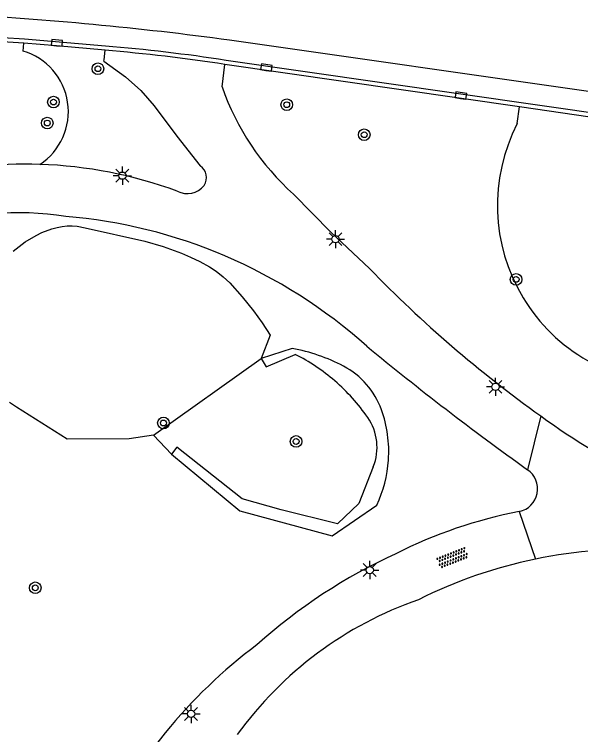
# Model space of a CAD drawing. Extents: x 132998 to 136004, y 396998 to 398512.
# Drawn here: x 133546.97 to 133585.88, y 397568.36 to 397617.9 of the extents above; entities that cross this region are included whole.
import ezdxf

# ---------------------------------------------------------------- set-up
doc = ezdxf.new("R2010")
doc.units = 0
for name, color, linetype in [('gg-knt-onverhard', 7, 'Continuous'), ('gg-knt-verharding', 7, 'Continuous'), ('gg-knt-verharding nz', 7, 'Continuous'), ('gt-afsc-boombescherming', 7, 'Continuous'), ('gt-grn-groengrens', 7, 'Continuous'), ('gt-grn-weggrens', 7, 'Continuous'), ('gt-symb-boom', 7, 'Continuous'), ('gt-symb-kolk', 7, 'Continuous'), ('gt-symb-lichtmast', 7, 'Continuous'), ('gt-symb-overige verharding', 7, 'Continuous')]:
    doc.layers.add(name, color=color, linetype=linetype)

# ---------------------------------------------------------------- blocks, each defined once
blk = doc.blocks.new('gt0-BOOM')
at = {"layer": 'gt-symb-boom'}
for radius in [0.4, 0.2]:
    blk.add_circle((0, 0), radius, dxfattribs=at)
blk = doc.blocks.new('gt0-KOLK')
at = {"layer": 'gt-symb-kolk'}
blk.add_lwpolyline([(0, 0), (0.375, 0), (0.375, 0.4), (-0.375, 0.4), (-0.375, 0), (0, 0)], dxfattribs=at)
blk = doc.blocks.new('gt0-LMAST')
at = {"layer": 'gt-symb-lichtmast'}
for p, q in [((-0.005, 0.246), (-0.005, 0.621)), ((-0.182, 0.173), (-0.447, 0.438)), ((0.172, 0.173), (0.437, 0.438)), ((-0.255, -0.004), (-0.63, -0.004)), ((-0.182, -0.181), (-0.447, -0.446)), ((-0.005, -0.254), (-0.005, -0.629)), ((0.437, -0.446), (0.172, -0.181)), ((0.245, -0.004), (0.62, -0.004))]:
    blk.add_line(p, q, dxfattribs=at)
blk.add_circle((-0.005, -0.004), 0.25, dxfattribs=at)
blk = doc.blocks.new('gt0-OVH')
at = {"layer": 'gt-symb-overige verharding'}
for points in [[(-0.972, 0.298), (-0.967, 0.308), (-0.965, 0.319), (-0.966, 0.33), (-0.971, 0.34), (-0.978, 0.348), (-0.988, 0.353), (-0.999, 0.355), (-1.01, 0.354), (-1.02, 0.349), (-1.028, 0.342), (-1.033, 0.332), (-1.035, 0.321), (-1.034, 0.31), (-1.029, 0.3), (-1.022, 0.292), (-1.012, 0.287), (-1.001, 0.285), (-0.99, 0.286), (-0.98, 0.291)], [(-0.872, 0.106), (-0.867, 0.116), (-0.865, 0.126), (-0.866, 0.137), (-0.871, 0.147), (-0.878, 0.156), (-0.888, 0.161), (-0.899, 0.163), (-0.91, 0.162), (-0.92, 0.157), (-0.928, 0.15), (-0.933, 0.14), (-0.935, 0.129), (-0.934, 0.118), (-0.929, 0.108), (-0.922, 0.1), (-0.912, 0.095), (-0.901, 0.092), (-0.89, 0.094), (-0.88, 0.098)], [(-0.772, 0.298), (-0.767, 0.308), (-0.765, 0.319), (-0.766, 0.33), (-0.771, 0.34), (-0.778, 0.348), (-0.788, 0.353), (-0.799, 0.355), (-0.81, 0.354), (-0.82, 0.349), (-0.828, 0.342), (-0.833, 0.332), (-0.835, 0.321), (-0.834, 0.31), (-0.829, 0.3), (-0.822, 0.292), (-0.812, 0.287), (-0.801, 0.285), (-0.79, 0.286), (-0.78, 0.291)], [(-0.672, 0.106), (-0.667, 0.116), (-0.665, 0.126), (-0.666, 0.137), (-0.671, 0.147), (-0.678, 0.156), (-0.688, 0.161), (-0.699, 0.163), (-0.71, 0.162), (-0.72, 0.157), (-0.728, 0.15), (-0.733, 0.14), (-0.735, 0.129), (-0.734, 0.118), (-0.729, 0.108), (-0.722, 0.1), (-0.712, 0.095), (-0.701, 0.092), (-0.69, 0.094), (-0.68, 0.098)], [(-0.572, 0.298), (-0.567, 0.308), (-0.565, 0.319), (-0.566, 0.33), (-0.571, 0.34), (-0.578, 0.348), (-0.588, 0.353), (-0.599, 0.355), (-0.61, 0.354), (-0.62, 0.349), (-0.628, 0.342), (-0.633, 0.332), (-0.635, 0.321), (-0.634, 0.31), (-0.629, 0.3), (-0.622, 0.292), (-0.612, 0.287), (-0.601, 0.285), (-0.59, 0.286), (-0.58, 0.291)], [(-0.472, 0.106), (-0.467, 0.116), (-0.465, 0.126), (-0.466, 0.137), (-0.471, 0.147), (-0.478, 0.156), (-0.488, 0.161), (-0.499, 0.163), (-0.51, 0.162), (-0.52, 0.157), (-0.528, 0.15), (-0.533, 0.14), (-0.535, 0.129), (-0.534, 0.118), (-0.529, 0.108), (-0.522, 0.1), (-0.512, 0.095), (-0.501, 0.092), (-0.49, 0.094), (-0.48, 0.098)], [(-0.372, 0.298), (-0.367, 0.308), (-0.365, 0.319), (-0.366, 0.33), (-0.371, 0.34), (-0.378, 0.348), (-0.388, 0.353), (-0.399, 0.355), (-0.41, 0.354), (-0.42, 0.349), (-0.428, 0.342), (-0.433, 0.332), (-0.435, 0.321), (-0.434, 0.31), (-0.429, 0.3), (-0.422, 0.292), (-0.412, 0.287), (-0.401, 0.285), (-0.39, 0.286), (-0.38, 0.291)], [(-0.272, 0.106), (-0.267, 0.116), (-0.265, 0.126), (-0.266, 0.137), (-0.271, 0.147), (-0.278, 0.156), (-0.288, 0.161), (-0.299, 0.163), (-0.31, 0.162), (-0.32, 0.157), (-0.328, 0.15), (-0.333, 0.14), (-0.335, 0.129), (-0.334, 0.118), (-0.329, 0.108), (-0.322, 0.1), (-0.312, 0.095), (-0.301, 0.092), (-0.29, 0.094), (-0.28, 0.098)], [(-0.172, 0.298), (-0.167, 0.308), (-0.165, 0.319), (-0.166, 0.33), (-0.171, 0.34), (-0.178, 0.348), (-0.188, 0.353), (-0.199, 0.355), (-0.21, 0.354), (-0.22, 0.349), (-0.228, 0.342), (-0.233, 0.332), (-0.235, 0.321), (-0.234, 0.31), (-0.229, 0.3), (-0.222, 0.292), (-0.212, 0.287), (-0.201, 0.285), (-0.19, 0.286), (-0.18, 0.291)], [(-0.072, 0.106), (-0.067, 0.116), (-0.065, 0.126), (-0.066, 0.137), (-0.071, 0.147), (-0.078, 0.156), (-0.088, 0.161), (-0.099, 0.163), (-0.11, 0.162), (-0.12, 0.157), (-0.128, 0.15), (-0.133, 0.14), (-0.135, 0.129), (-0.134, 0.118), (-0.129, 0.108), (-0.122, 0.1), (-0.112, 0.095), (-0.101, 0.092), (-0.09, 0.094), (-0.08, 0.098)], [(0.028, 0.298), (0.033, 0.308), (0.035, 0.319), (0.034, 0.33), (0.029, 0.34), (0.022, 0.348), (0.012, 0.353), (0.001, 0.355), (-0.01, 0.354), (-0.02, 0.349), (-0.028, 0.342), (-0.033, 0.332), (-0.035, 0.321), (-0.034, 0.31), (-0.029, 0.3), (-0.022, 0.292), (-0.012, 0.287), (-0.001, 0.285), (0.01, 0.286), (0.02, 0.291)], [(0.128, 0.106), (0.133, 0.116), (0.135, 0.126), (0.134, 0.137), (0.129, 0.147), (0.122, 0.156), (0.112, 0.161), (0.101, 0.163), (0.09, 0.162), (0.08, 0.157), (0.072, 0.15), (0.067, 0.14), (0.065, 0.129), (0.066, 0.118), (0.071, 0.108), (0.078, 0.1), (0.088, 0.095), (0.099, 0.092), (0.11, 0.094), (0.12, 0.098)], [(0.228, 0.298), (0.233, 0.308), (0.235, 0.319), (0.234, 0.33), (0.229, 0.34), (0.222, 0.348), (0.212, 0.353), (0.201, 0.355), (0.19, 0.354), (0.18, 0.349), (0.172, 0.342), (0.167, 0.332), (0.165, 0.321), (0.166, 0.31), (0.171, 0.3), (0.178, 0.292), (0.188, 0.287), (0.199, 0.285), (0.21, 0.286), (0.22, 0.291)], [(0.328, 0.106), (0.333, 0.116), (0.335, 0.126), (0.334, 0.137), (0.329, 0.147), (0.322, 0.156), (0.312, 0.161), (0.301, 0.163), (0.29, 0.162), (0.28, 0.157), (0.272, 0.15), (0.267, 0.14), (0.265, 0.129), (0.266, 0.118), (0.271, 0.108), (0.278, 0.1), (0.288, 0.095), (0.299, 0.092), (0.31, 0.094), (0.32, 0.098)], [(0.428, 0.298), (0.433, 0.308), (0.435, 0.319), (0.434, 0.33), (0.429, 0.34), (0.422, 0.348), (0.412, 0.353), (0.401, 0.355), (0.39, 0.354), (0.38, 0.349), (0.372, 0.342), (0.367, 0.332), (0.365, 0.321), (0.366, 0.31), (0.371, 0.3), (0.378, 0.292), (0.388, 0.287), (0.399, 0.285), (0.41, 0.286), (0.42, 0.291)], [(0.528, 0.106), (0.533, 0.116), (0.535, 0.126), (0.534, 0.137), (0.529, 0.147), (0.522, 0.156), (0.512, 0.161), (0.501, 0.163), (0.49, 0.162), (0.48, 0.157), (0.472, 0.15), (0.467, 0.14), (0.465, 0.129), (0.466, 0.118), (0.471, 0.108), (0.478, 0.1), (0.488, 0.095), (0.499, 0.092), (0.51, 0.094), (0.52, 0.098)], [(0.628, 0.298), (0.633, 0.308), (0.635, 0.319), (0.634, 0.33), (0.629, 0.34), (0.622, 0.348), (0.612, 0.353), (0.601, 0.355), (0.59, 0.354), (0.58, 0.349), (0.572, 0.342), (0.567, 0.332), (0.565, 0.321), (0.566, 0.31), (0.571, 0.3), (0.578, 0.292), (0.588, 0.287), (0.599, 0.285), (0.61, 0.286), (0.62, 0.291)], [(0.728, 0.106), (0.733, 0.116), (0.735, 0.126), (0.734, 0.137), (0.729, 0.147), (0.722, 0.156), (0.712, 0.161), (0.701, 0.163), (0.69, 0.162), (0.68, 0.157), (0.672, 0.15), (0.667, 0.14), (0.665, 0.129), (0.666, 0.118), (0.671, 0.108), (0.678, 0.1), (0.688, 0.095), (0.699, 0.092), (0.71, 0.094), (0.72, 0.098)], [(0.828, 0.298), (0.833, 0.308), (0.835, 0.319), (0.834, 0.33), (0.829, 0.34), (0.822, 0.348), (0.812, 0.353), (0.801, 0.355), (0.79, 0.354), (0.78, 0.349), (0.772, 0.342), (0.767, 0.332), (0.765, 0.321), (0.766, 0.31), (0.771, 0.3), (0.778, 0.292), (0.788, 0.287), (0.799, 0.285), (0.81, 0.286), (0.82, 0.291)], [(0.928, 0.106), (0.933, 0.116), (0.935, 0.126), (0.934, 0.137), (0.929, 0.147), (0.922, 0.156), (0.912, 0.161), (0.901, 0.163), (0.89, 0.162), (0.88, 0.157), (0.872, 0.15), (0.867, 0.14), (0.865, 0.129), (0.866, 0.118), (0.871, 0.108), (0.878, 0.1), (0.888, 0.095), (0.899, 0.092), (0.91, 0.094), (0.92, 0.098)], [(1.028, 0.298), (1.033, 0.308), (1.035, 0.319), (1.034, 0.33), (1.029, 0.34), (1.022, 0.348), (1.012, 0.353), (1.001, 0.355), (0.99, 0.354), (0.98, 0.349), (0.972, 0.342), (0.967, 0.332), (0.965, 0.321), (0.966, 0.31), (0.971, 0.3), (0.978, 0.292), (0.988, 0.287), (0.999, 0.285), (1.01, 0.286), (1.02, 0.291)], [(-0.972, -0.142), (-0.967, -0.132), (-0.965, -0.121), (-0.966, -0.11), (-0.971, -0.1), (-0.978, -0.092), (-0.988, -0.087), (-0.999, -0.085), (-1.01, -0.086), (-1.02, -0.091), (-1.028, -0.098), (-1.033, -0.108), (-1.035, -0.119), (-1.034, -0.13), (-1.029, -0.14), (-1.022, -0.148), (-1.012, -0.153), (-1.001, -0.155), (-0.99, -0.154), (-0.98, -0.149)], [(-0.872, -0.334), (-0.867, -0.324), (-0.865, -0.314), (-0.866, -0.303), (-0.871, -0.293), (-0.878, -0.284), (-0.888, -0.279), (-0.899, -0.277), (-0.91, -0.278), (-0.92, -0.283), (-0.928, -0.29), (-0.933, -0.3), (-0.935, -0.311), (-0.934, -0.322), (-0.929, -0.332), (-0.922, -0.34), (-0.912, -0.345), (-0.901, -0.348), (-0.89, -0.346), (-0.88, -0.342)], [(-0.772, -0.142), (-0.767, -0.132), (-0.765, -0.121), (-0.766, -0.11), (-0.771, -0.1), (-0.778, -0.092), (-0.788, -0.087), (-0.799, -0.085), (-0.81, -0.086), (-0.82, -0.091), (-0.828, -0.098), (-0.833, -0.108), (-0.835, -0.119), (-0.834, -0.13), (-0.829, -0.14), (-0.822, -0.148), (-0.812, -0.153), (-0.801, -0.155), (-0.79, -0.154), (-0.78, -0.149)], [(-0.672, -0.334), (-0.667, -0.324), (-0.665, -0.314), (-0.666, -0.303), (-0.671, -0.293), (-0.678, -0.284), (-0.688, -0.279), (-0.699, -0.277), (-0.71, -0.278), (-0.72, -0.283), (-0.728, -0.29), (-0.733, -0.3), (-0.735, -0.311), (-0.734, -0.322), (-0.729, -0.332), (-0.722, -0.34), (-0.712, -0.345), (-0.701, -0.348), (-0.69, -0.346), (-0.68, -0.342)], [(-0.572, -0.142), (-0.567, -0.132), (-0.565, -0.121), (-0.566, -0.11), (-0.571, -0.1), (-0.578, -0.092), (-0.588, -0.087), (-0.599, -0.085), (-0.61, -0.086), (-0.62, -0.091), (-0.628, -0.098), (-0.633, -0.108), (-0.635, -0.119), (-0.634, -0.13), (-0.629, -0.14), (-0.622, -0.148), (-0.612, -0.153), (-0.601, -0.155), (-0.59, -0.154), (-0.58, -0.149)], [(-0.472, -0.334), (-0.467, -0.324), (-0.465, -0.314), (-0.466, -0.303), (-0.471, -0.293), (-0.478, -0.284), (-0.488, -0.279), (-0.499, -0.277), (-0.51, -0.278), (-0.52, -0.283), (-0.528, -0.29), (-0.533, -0.3), (-0.535, -0.311), (-0.534, -0.322), (-0.529, -0.332), (-0.522, -0.34), (-0.512, -0.345), (-0.501, -0.348), (-0.49, -0.346), (-0.48, -0.342)], [(-0.372, -0.142), (-0.367, -0.132), (-0.365, -0.121), (-0.366, -0.11), (-0.371, -0.1), (-0.378, -0.092), (-0.388, -0.087), (-0.399, -0.085), (-0.41, -0.086), (-0.42, -0.091), (-0.428, -0.098), (-0.433, -0.108), (-0.435, -0.119), (-0.434, -0.13), (-0.429, -0.14), (-0.422, -0.148), (-0.412, -0.153), (-0.401, -0.155), (-0.39, -0.154), (-0.38, -0.149)], [(-0.272, -0.334), (-0.267, -0.324), (-0.265, -0.314), (-0.266, -0.303), (-0.271, -0.293), (-0.278, -0.284), (-0.288, -0.279), (-0.299, -0.277), (-0.31, -0.278), (-0.32, -0.283), (-0.328, -0.29), (-0.333, -0.3), (-0.335, -0.311), (-0.334, -0.322), (-0.329, -0.332), (-0.322, -0.34), (-0.312, -0.345), (-0.301, -0.348), (-0.29, -0.346), (-0.28, -0.342)], [(-0.172, -0.142), (-0.167, -0.132), (-0.165, -0.121), (-0.166, -0.11), (-0.171, -0.1), (-0.178, -0.092), (-0.188, -0.087), (-0.199, -0.085), (-0.21, -0.086), (-0.22, -0.091), (-0.228, -0.098), (-0.233, -0.108), (-0.235, -0.119), (-0.234, -0.13), (-0.229, -0.14), (-0.222, -0.148), (-0.212, -0.153), (-0.201, -0.155), (-0.19, -0.154), (-0.18, -0.149)], [(-0.072, -0.334), (-0.067, -0.324), (-0.065, -0.314), (-0.066, -0.303), (-0.071, -0.293), (-0.078, -0.284), (-0.088, -0.279), (-0.099, -0.277), (-0.11, -0.278), (-0.12, -0.283), (-0.128, -0.29), (-0.133, -0.3), (-0.135, -0.311), (-0.134, -0.322), (-0.129, -0.332), (-0.122, -0.34), (-0.112, -0.345), (-0.101, -0.348), (-0.09, -0.346), (-0.08, -0.342)], [(0.028, -0.142), (0.033, -0.132), (0.035, -0.121), (0.034, -0.11), (0.029, -0.1), (0.022, -0.092), (0.012, -0.087), (0.001, -0.085), (-0.01, -0.086), (-0.02, -0.091), (-0.028, -0.098), (-0.033, -0.108), (-0.035, -0.119), (-0.034, -0.13), (-0.029, -0.14), (-0.022, -0.148), (-0.012, -0.153), (-0.001, -0.155), (0.01, -0.154), (0.02, -0.149)], [(0.128, -0.334), (0.133, -0.324), (0.135, -0.314), (0.134, -0.303), (0.129, -0.293), (0.122, -0.284), (0.112, -0.279), (0.101, -0.277), (0.09, -0.278), (0.08, -0.283), (0.072, -0.29), (0.067, -0.3), (0.065, -0.311), (0.066, -0.322), (0.071, -0.332), (0.078, -0.34), (0.088, -0.345), (0.099, -0.348), (0.11, -0.346), (0.12, -0.342)], [(0.228, -0.142), (0.233, -0.132), (0.235, -0.121), (0.234, -0.11), (0.229, -0.1), (0.222, -0.092), (0.212, -0.087), (0.201, -0.085), (0.19, -0.086), (0.18, -0.091), (0.172, -0.098), (0.167, -0.108), (0.165, -0.119), (0.166, -0.13), (0.171, -0.14), (0.178, -0.148), (0.188, -0.153), (0.199, -0.155), (0.21, -0.154), (0.22, -0.149)], [(0.328, -0.334), (0.333, -0.324), (0.335, -0.314), (0.334, -0.303), (0.329, -0.293), (0.322, -0.284), (0.312, -0.279), (0.301, -0.277), (0.29, -0.278), (0.28, -0.283), (0.272, -0.29), (0.267, -0.3), (0.265, -0.311), (0.266, -0.322), (0.271, -0.332), (0.278, -0.34), (0.288, -0.345), (0.299, -0.348), (0.31, -0.346), (0.32, -0.342)], [(0.428, -0.142), (0.433, -0.132), (0.435, -0.121), (0.434, -0.11), (0.429, -0.1), (0.422, -0.092), (0.412, -0.087), (0.401, -0.085), (0.39, -0.086), (0.38, -0.091), (0.372, -0.098), (0.367, -0.108), (0.365, -0.119), (0.366, -0.13), (0.371, -0.14), (0.378, -0.148), (0.388, -0.153), (0.399, -0.155), (0.41, -0.154), (0.42, -0.149)], [(0.528, -0.334), (0.533, -0.324), (0.535, -0.314), (0.534, -0.303), (0.529, -0.293), (0.522, -0.284), (0.512, -0.279), (0.501, -0.277), (0.49, -0.278), (0.48, -0.283), (0.472, -0.29), (0.467, -0.3), (0.465, -0.311), (0.466, -0.322), (0.471, -0.332), (0.478, -0.34), (0.488, -0.345), (0.499, -0.348), (0.51, -0.346), (0.52, -0.342)], [(0.628, -0.142), (0.633, -0.132), (0.635, -0.121), (0.634, -0.11), (0.629, -0.1), (0.622, -0.092), (0.612, -0.087), (0.601, -0.085), (0.59, -0.086), (0.58, -0.091), (0.572, -0.098), (0.567, -0.108), (0.565, -0.119), (0.566, -0.13), (0.571, -0.14), (0.578, -0.148), (0.588, -0.153), (0.599, -0.155), (0.61, -0.154), (0.62, -0.149)], [(0.728, -0.334), (0.733, -0.324), (0.735, -0.314), (0.734, -0.303), (0.729, -0.293), (0.722, -0.284), (0.712, -0.279), (0.701, -0.277), (0.69, -0.278), (0.68, -0.283), (0.672, -0.29), (0.667, -0.3), (0.665, -0.311), (0.666, -0.322), (0.671, -0.332), (0.678, -0.34), (0.688, -0.345), (0.699, -0.348), (0.71, -0.346), (0.72, -0.342)], [(0.828, -0.142), (0.833, -0.132), (0.835, -0.121), (0.834, -0.11), (0.829, -0.1), (0.822, -0.092), (0.812, -0.087), (0.801, -0.085), (0.79, -0.086), (0.78, -0.091), (0.772, -0.098), (0.767, -0.108), (0.765, -0.119), (0.766, -0.13), (0.771, -0.14), (0.778, -0.148), (0.788, -0.153), (0.799, -0.155), (0.81, -0.154), (0.82, -0.149)], [(0.928, -0.334), (0.933, -0.324), (0.935, -0.314), (0.934, -0.303), (0.929, -0.293), (0.922, -0.284), (0.912, -0.279), (0.901, -0.277), (0.89, -0.278), (0.88, -0.283), (0.872, -0.29), (0.867, -0.3), (0.865, -0.311), (0.866, -0.322), (0.871, -0.332), (0.878, -0.34), (0.888, -0.345), (0.899, -0.348), (0.91, -0.346), (0.92, -0.342)], [(1.028, -0.142), (1.033, -0.132), (1.035, -0.121), (1.034, -0.11), (1.029, -0.1), (1.022, -0.092), (1.012, -0.087), (1.001, -0.085), (0.99, -0.086), (0.98, -0.091), (0.972, -0.098), (0.967, -0.108), (0.965, -0.119), (0.966, -0.13), (0.971, -0.14), (0.978, -0.148), (0.988, -0.153), (0.999, -0.155), (1.01, -0.154), (1.02, -0.149)]]:
    blk.add_lwpolyline(points, close=True, dxfattribs=at)

msp = doc.modelspace()

# ---------------------------------------------------------------- linework, layer by layer
at = {"layer": 'gg-knt-onverhard'}
for points in [[(133553.124, 397614.679), (133554.611, 397613.603), (133555.646, 397612.668), (133556.566, 397611.619), (133558.122, 397609.528), (133559.74, 397607.484)], [(133571.378, 397600.416), (133568.713, 397602.915), (133566.159, 397605.528)]]:
    msp.add_lwpolyline(points, dxfattribs=at)
for centre, radius, start, end in [((133578.01, 397618.757), 17.761, 199.1891, 228.1445), ((133547.714, 397577.369), 30.234, 88.1031, 120.997), ((133547.719, 397577.374), 30.228, 69.7882, 88.1126), ((133559.174, 397606.676), 0.987, 326.9174, 55.0146), ((133558.841, 397607.058), 1.481, 242.7614, 321.5558), ((133547.29, 397583.765), 20.493, 81.0005, 109.2712), ((133547.576, 397568.808), 35.317, 66.9073, 85.2571), ((133547.036, 397567.912), 36.353, 48.3821, 66.6793), ((133633.031, 397660.086), 85.8, 224.06382, 234.4429), ((133695.22, 397744.773), 194.398, 230.35213, 234.46359), ((133609.199, 397625.679), 43.954, 233.6338, 255.9478), ((133581.325, 397585.261), 1.602, 282.3804, 55.5423), ((133587.585, 397552.466), 31.785, 100.726, 116.9363), ((133589.299, 397548.709), 32.388, 86.5203, 101.6193), ((133588.771, 397546.67), 37.522, 114.5409, 132.0519), ((133589.295, 397548.72), 32.376, 101.6158, 116.719), ((133583.239, 397553.239), 25.838, 109.2081, 144.1819), ((133584.827, 397546.148), 35.42, 126.7421, 155.0583)]:
    msp.add_arc(centre, radius, start, end, dxfattribs=at)
at = {"layer": 'gg-knt-verharding'}
for p in [(133561.236, 397612.919), (133581.68, 397611.541)]:
    msp.add_line(p, (133561.43, 397614.458), dxfattribs=at)
for points in [[(133547.621, 397615.911), (133543.215, 397616.2), (133539.617, 397616.352)], [(133553.217, 397615.716), (133547.669, 397616.201), (133543.173, 397616.484)], [(133553.198, 397615.43), (133549.867, 397615.741), (133547.621, 397615.911)], [(133553.124, 397614.679), (133553.14, 397614.772), (133553.198, 397615.43)], [(133671.057, 397600.527), (133664.776, 397600.868), (133661.772, 397601.055), (133652.53, 397601.832), (133650.281, 397602.067), (133647.93, 397602.375), (133641.847, 397603.206), (133561.519, 397614.741)], [(133647.972, 397602.085), (133641.747, 397602.913), (133637.142, 397603.582), (133621.747, 397605.79), (133594.044, 397609.739), (133581.68, 397611.541)]]:
    msp.add_lwpolyline(points, dxfattribs=at)
for centre, radius, start, end in [((133543.775, 397499.488), 116.611, 81.24776, 85.35579), ((133544.006, 397502.239), 113.564, 81.17442, 85.35745)]:
    msp.add_arc(centre, radius, start, end, dxfattribs=at)
at = {"layer": 'gg-knt-verharding nz'}
msp.add_line((133641.636, 397604.658), (133561.759, 397616.13), dxfattribs=at)
msp.add_arc((133530.398, 397383.806), 234.431, 82.31226, 86.93156, dxfattribs=at)
at = {"layer": 'gt-afsc-boombescherming'}
msp.add_line((133566.051, 397594.923), (133563.934, 397594.222), dxfattribs=at)
for points in [[(133563.934, 397594.222), (133564.262, 397593.661), (133566.267, 397594.51)], [(133571.634, 397586.785), (133570.645, 397584.247), (133569.169, 397582.865), (133565.301, 397583.818), (133562.62, 397584.583), (133558.132, 397588.131), (133557.765, 397587.653)], [(133557.765, 397587.653), (133562.454, 397583.759), (133568.813, 397582.028), (133571.876, 397584.149)]]:
    msp.add_lwpolyline(points, dxfattribs=at)
for centre, radius, start, end in [((133563.775, 397582.596), 12.536, 62.3621, 79.5388), ((133560.228, 397582.54), 13.408, 49.187, 63.2292), ((133567.048, 397588.859), 5.469, 19.7363, 62.296), ((133560.174, 397582.491), 13.479, 34.7543, 49.1495), ((133564.121, 397587.818), 8.575, 356.1832, 19.6825), ((133568.278, 397588.121), 3.612, 338.2978, 34.6608), ((133564.109, 397587.81), 8.586, 334.7644, 356.2425)]:
    msp.add_arc(centre, radius, start, end, dxfattribs=at)
at = {"layer": 'gt-grn-groengrens'}
for p, q in [((133547.559, 397615.382), (133547.621, 397615.911)), ((133581.531, 397610.387), (133581.68, 397611.541)), ((133556.517, 397588.963), (133563.934, 397594.222)), ((133556.517, 397588.963), (133557.765, 397587.653))]:
    msp.add_line(p, q, dxfattribs=at)
for points in [[(133546.878, 397601.623), (133547.701, 397602.247), (133548.452, 397602.702), (133548.854, 397602.893), (133549.528, 397603.143), (133549.895, 397603.245), (133550.247, 397603.314), (133550.591, 397603.351), (133550.934, 397603.355), (133551.284, 397603.327), (133551.837, 397603.224), (133555.922, 397602.298), (133557.186, 397601.941), (133558.443, 397601.488), (133559.078, 397601.213), (133559.721, 397600.898), (133560.376, 397600.538), (133560.841, 397600.23), (133561.306, 397599.854), (133561.763, 397599.426), (133562.63, 397598.48), (133563.392, 397597.52), (133563.999, 397596.676), (133564.545, 397595.846), (133563.934, 397594.222)], [(133556.517, 397588.963), (133554.846, 397588.705), (133550.585, 397588.682), (133547.115, 397590.877), (133546.631, 397591.197)]]:
    msp.add_lwpolyline(points, dxfattribs=at)
for centre, radius, start, end in [((133546.329, 397611.216), 4.344, 303.3125, 73.5564), ((133592.441, 397604.755), 12.278, 152.696, 269.4946)]:
    msp.add_arc(centre, radius, start, end, dxfattribs=at)
at = {"layer": 'gt-grn-weggrens'}
for p, q in [((133583.137, 397590.285), (133582.232, 397586.582)), ((133581.669, 397583.696), (133582.776, 397580.433))]:
    msp.add_line(p, q, dxfattribs=at)

# ---------------------------------------------------------------- block references
at = {"layer": 'gt-symb-boom', "rotation": -8.10579358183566}
msp.add_blockref('gt0-BOOM', (133552.707, 397614.163), dxfattribs=at)
at = {"layer": 'gt-symb-boom'}
for p in [(133549.652, 397611.871), (133565.684, 397611.69), (133549.227, 397610.428), (133571.008, 397609.624), (133581.448, 397599.672), (133557.211, 397589.795), (133566.328, 397588.525), (133548.401, 397578.458)]:
    msp.add_blockref('gt0-BOOM', p, dxfattribs=at)
at = {"layer": 'gt-symb-kolk'}
for p, rotation in [((133549.867, 397615.741), -5.333980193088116), ((133564.255, 397614.047), -8.260210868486), ((133577.622, 397612.127), -8.260210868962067)]:
    msp.add_blockref('gt0-KOLK', p, dxfattribs=dict(at, rotation=rotation))
at = {"layer": 'gt-symb-lichtmast'}
for p in [(133554.394, 397606.811), (133569.038, 397602.444), (133580.034, 397592.287), (133571.392, 397579.682), (133559.113, 397569.786)]:
    msp.add_blockref('gt0-LMAST', p, dxfattribs=at)
at = {"layer": 'gt-symb-overige verharding', "rotation": 21.535364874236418}
msp.add_blockref('gt0-OVH', (133577.083, 397580.52), dxfattribs=at)

doc.saveas('drawing.dxf')
